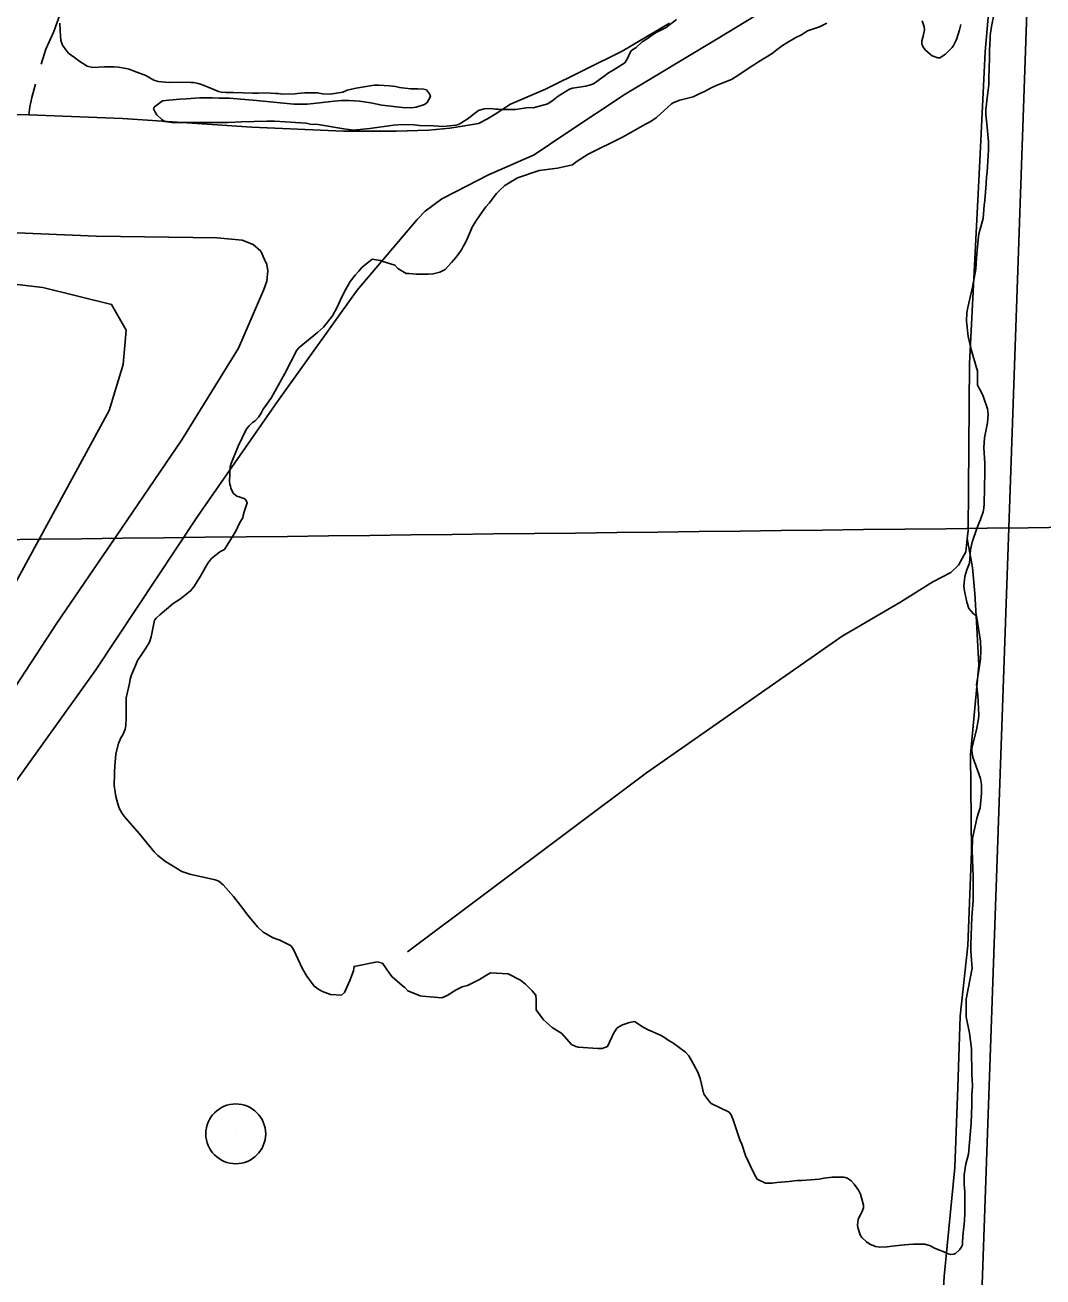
# Model space of a CAD drawing. Extents: x 3683402 to 3721514, y 487807 to 513565.
# Drawn here: x 3704046 to 3705066, y 504792 to 506048 of the extents above; entities that cross this region are included whole.
import ezdxf

# ---------------------------------------------------------------- set-up
doc = ezdxf.new("R2010")
doc.units = 0
for name, color, linetype in [('V-GRID-MAJR', 7, 'Continuous'), ('V-ROAD-CNTR', 7, 'Continuous'), ('V-SITE-OTLN', 7, 'Continuous'), ('V-SITE-VEGE', 7, 'Continuous'), ('V-TOPO-SHOR', 7, 'Continuous'), ('V-TOPO-TOWR', 7, 'Continuous')]:
    doc.layers.add(name, color=color, linetype=linetype)

msp = doc.modelspace()

# ---------------------------------------------------------------- linework, layer by layer
at = {"layer": 'V-GRID-MAJR'}
msp.add_spline([(3687515.9, 505342.9), (3692797.3, 505402.5), (3698078.7, 505462.8), (3703360, 505523.8), (3708641.3, 505585.7), (3713922.7, 505648.3), (3719204, 505711.6)], degree=3, dxfattribs=at)
at = {"layer": 'V-ROAD-CNTR'}
msp.add_lwpolyline([(3704942.5, 503093), (3705005.4, 504784.9), (3705031.4, 505524.3), (3705055.3, 506203.7)], dxfattribs=at)
at = {"layer": 'V-SITE-OTLN'}
msp.add_lwpolyline([(3702769.8, 504835.6), (3702969.3, 505246.7), (3702989.3, 505258.3), (3703055, 505341.7), (3703303.2, 505801.8), (3703366.3, 505807.8), (3703673.5, 505777.3), (3703920.3, 505801.1), (3704063.8, 505784.4), (3704132.8, 505767.4), (3704147.2, 505741.6), (3704144.5, 505707.1), (3704130.3, 505661.2), (3703873.6, 505189.6), (3703328.1, 504407), (3703248.2, 504254.6), (3703236.8, 504237.3), (3703222.6, 504199.9), (3703217, 504145.4), (3703234.5, 504070.8), (3703289.6, 503898.8), (3703361.8, 503775.6)], dxfattribs=at)
at = {"layer": 'V-SITE-VEGE'}
for points in [[(3705019.3, 506068), (3705014.8, 506046.1), (3705013.5, 506037.2), (3705013.3, 506033.8), (3705012.9, 506022.5), (3705012.9, 506014.2), (3705012.2, 505994.4), (3705012, 505987.5), (3705010.9, 505977.2), (3705009, 505962.7), (3705009.1, 505957.4), (3705010, 505948.5), (3705011.7, 505930.9), (3705011.7, 505922.4), (3705011.5, 505916.6), (3705010.3, 505899.9), (3705009.9, 505895.2), (3705009.5, 505888.5), (3705008, 505871.6), (3705007.4, 505867.1), (3705006.8, 505858), (3705006.3, 505853.5), (3705002.9, 505840.6), (3705002, 505838.3), (3705001.6, 505832.3), (3704999.9, 505814.3), (3704999.1, 505802.7), (3704995.8, 505784.8), (3704991.1, 505764.5), (3704990.2, 505759.4), (3704989.6, 505750.7), (3704991.5, 505735.1), (3704992.6, 505729.6), (3704994.2, 505723.5), (3704999.9, 505704), (3705000.6, 505700.9), (3705000.9, 505694), (3705000.9, 505686.6), (3705004.3, 505679.9), (3705006.5, 505675.3)], [(3704186.2, 505950.8), (3704183, 505952.8), (3704178.1, 505957.6), (3704176.3, 505960.3), (3704174.7, 505963.4), (3704175.8, 505965.6), (3704183.8, 505971.5), (3704190, 505972.2), (3704201, 505973.1), (3704207.6, 505973.6), (3704221.2, 505974.4), (3704233.9, 505974.7), (3704240.6, 505974.3), (3704251.1, 505974.1), (3704254.6, 505973.9), (3704278.1, 505972), (3704315.3, 505968.3), (3704328.7, 505968.3), (3704335.3, 505968.8), (3704356, 505971.2), (3704363.2, 505971.9), (3704370.5, 505971.9), (3704381.4, 505971.3), (3704392.6, 505969.6), (3704403.8, 505967.2), (3704424.5, 505964.9), (3704433, 505964.5), (3704437.9, 505965.2), (3704446.3, 505967.9), (3704449.2, 505970), (3704452.3, 505975.8), (3704451.4, 505978.5), (3704448.4, 505982.7), (3704445.8, 505983.1), (3704439.8, 505983.5), (3704432.4, 505983.5), (3704421.2, 505985), (3704417.2, 505985.8), (3704411.4, 505986.5), (3704400.7, 505987.3), (3704396.3, 505987.3), (3704394.1, 505987), (3704378, 505984.2), (3704373.4, 505983.1), (3704368.9, 505982.2), (3704364.7, 505980.4), (3704351.8, 505978.1), (3704344.2, 505978.5), (3704339.3, 505979.6), (3704326.4, 505979.5), (3704319, 505979), (3704316.8, 505978.7), (3704304.3, 505978.2), (3704299.6, 505978.9), (3704297, 505978.8), (3704287.6, 505979.7), (3704279.8, 505979.4), (3704274.2, 505979.4), (3704254.8, 505979.9), (3704247.5, 505979.9), (3704242.8, 505980.3), (3704239.9, 505981), (3704229.6, 505985.3), (3704222.9, 505987.8), (3704219.4, 505988.8), (3704214.9, 505989.9), (3704212.2, 505989.9), (3704199.5, 505990.3), (3704190.4, 505989.8), (3704179.5, 505990.8), (3704175.2, 505992.4), (3704166.9, 505996.8), (3704155.5, 506001.4), (3704150.4, 506003.4), (3704147.3, 506004), (3704139.7, 506005.3), (3704135.2, 506005.7), (3704125.7, 506005.7), (3704113.9, 506005.1), (3704108.3, 506006.2), (3704099.8, 506011.7), (3704095.5, 506015.1), (3704092.2, 506017.3), (3704089.7, 506019.5), (3704087.9, 506021.5), (3704083.6, 506027.5), (3704081.8, 506031.9), (3704081.6, 506037), (3704081.3, 506041.7), (3704080.8, 506049.5)], [(3704698.9, 506053), (3704688.7, 506045), (3704678, 506039.8), (3704667.8, 506032.6), (3704664.5, 506030.6), (3704658.1, 506024.7), (3704655.2, 506022.9), (3704653.2, 506021.3), (3704649.5, 506013.3), (3704647.3, 506009.7), (3704635.5, 506002.3), (3704630.8, 505999.6), (3704626.4, 505996.2), (3704615.7, 505988.6), (3704612.9, 505987.5), (3704608, 505986.3), (3704594.8, 505984.4), (3704591.9, 505983.1), (3704580.4, 505976.1), (3704575.5, 505972.3), (3704570.2, 505968.5), (3704555.5, 505964.6), (3704550.4, 505964.8), (3704537.9, 505962.9), (3704524.3, 505962.9), (3704519.9, 505963.3), (3704517.9, 505963.3), (3704515.2, 505963.7), (3704512.5, 505963.9), (3704506.1, 505963.4), (3704500.5, 505962), (3704495.2, 505958), (3704491.2, 505954.6), (3704483, 505949), (3704480.5, 505947.9), (3704477.9, 505947), (3704465.2, 505945.8), (3704460.3, 505946), (3704455.6, 505946.4), (3704441.3, 505946.8), (3704436, 505947.4), (3704424.4, 505947.8), (3704415.5, 505947), (3704391.6, 505943.8), (3704375.2, 505942.1), (3704370.5, 505942.8), (3704365.6, 505943.6), (3704339.9, 505947.7), (3704331.9, 505948.3), (3704327.9, 505949), (3704296.2, 505951), (3704288.4, 505951.2), (3704263, 505950.6), (3704256.6, 505950.1), (3704249.7, 505949.8), (3704233.2, 505949.9), (3704201.3, 505949.7), (3704195.5, 505949.5), (3704186.2, 505950.8)], [(3704376.8, 505796.9), (3704380.5, 505800.9), (3704383.6, 505804.5), (3704393.8, 505812.8), (3704401.9, 505811.5), (3704404.8, 505810.4), (3704408.1, 505809.6), (3704416.6, 505806.7), (3704419.7, 505803.6), (3704428.2, 505798.3), (3704431.1, 505798.3), (3704438, 505797.9), (3704443.6, 505797.7), (3704450.5, 505797.8), (3704455.2, 505798), (3704461.7, 505799.9), (3704464.3, 505801), (3704467, 505802.6), (3704473.6, 505809.3), (3704478.1, 505814.7), (3704483.6, 505822.3), (3704485.3, 505825.6), (3704487.3, 505828.8), (3704489.5, 505833.7), (3704494.6, 505845.5), (3704498.5, 505852), (3704504.7, 505860.7), (3704508, 505865.2), (3704511.4, 505869), (3704518.7, 505878.6), (3704521.8, 505882), (3704526.9, 505886.7), (3704539.5, 505894.4), (3704561.3, 505901.6), (3704579.8, 505904.2), (3704585.6, 505905.3), (3704588.9, 505906.2), (3704594.7, 505907.4), (3704598.5, 505910.3), (3704610.4, 505918), (3704644.9, 505935.1), (3704653.3, 505939.8), (3704664.9, 505946.6), (3704673.5, 505951.3), (3704678.9, 505954.9), (3704693.9, 505968.6), (3704696.4, 505970), (3704702.4, 505972.2), (3704715.7, 505975.6), (3704722.4, 505978.8), (3704727, 505980.8), (3704734.6, 505984.9), (3704740.6, 505987.6), (3704754.2, 505993), (3704760.6, 505996.9), (3704773, 506005.2), (3704777.2, 506008.1), (3704781.2, 506010.8), (3704794.8, 506019.1), (3704800.1, 506023), (3704805.2, 506027), (3704809.6, 506029.7), (3704818.7, 506034.9), (3704824.3, 506037.6), (3704830.5, 506041.9), (3704832.5, 506042.5), (3704835.2, 506043.4), (3704842.5, 506045.7), (3704849.8, 506049.3)], [(3704945.2, 506051.9), (3704947.2, 506045.7), (3704947.5, 506042.6), (3704946.2, 506036.3), (3704944.9, 506031.6), (3704944.9, 506028.7)], [(3704944.9, 506028.7), (3704946.2, 506025.2), (3704948.7, 506022.5), (3704953.6, 506017.9), (3704955.4, 506016.8), (3704961, 506014.8), (3704963, 506014.8), (3704968.8, 506018.4), (3704975.4, 506025.1), (3704976.8, 506026.9), (3704979.2, 506031.8), (3704980.1, 506034.1), (3704982.7, 506042.8), (3704984, 506048.1)], [(3704279.1, 505143.4), (3704269.3, 505155.2), (3704261.9, 505164.9), (3704254.9, 505173.8), (3704244.6, 505185.6), (3704240.3, 505189.1), (3704236.7, 505190.6), (3704211.1, 505196.3), (3704203.3, 505198.9), (3704186.7, 505209), (3704179.1, 505215), (3704175.5, 505218.6), (3704160.7, 505236.7), (3704146.3, 505253.1), (3704143.2, 505257.1), (3704140.3, 505262.2), (3704138.9, 505266.7), (3704137.1, 505274), (3704136.2, 505278.5), (3704135.2, 505285.2), (3704135.8, 505297), (3704135.8, 505299.4), (3704136.2, 505308.3), (3704137.1, 505316.8), (3704139.7, 505327.3), (3704142.1, 505332.7), (3704144.1, 505336), (3704146.5, 505341.6), (3704147.1, 505345.6), (3704147.5, 505353), (3704147.3, 505358.5), (3704147.2, 505373), (3704150.7, 505387.3), (3704151.5, 505391.8), (3704152.6, 505396), (3704156.6, 505405.4), (3704159.2, 505411), (3704160.3, 505412.8), (3704166.9, 505422.6), (3704170.7, 505428.9), (3704172.4, 505434), (3704175.9, 505450.7), (3704177.4, 505452.8), (3704181.2, 505456.3), (3704194.5, 505467.6), (3704201.8, 505472.3), (3704212, 505480.2), (3704215.1, 505484.2), (3704219.3, 505490.7), (3704222, 505495.1), (3704226.4, 505503.4), (3704228.8, 505507.4), (3704230.1, 505509.2), (3704232.8, 505512.6), (3704241.2, 505519.3), (3704245.9, 505521.8), (3704251.4, 505530.3), (3704253.6, 505533.9), (3704257.6, 505540.8), (3704261.1, 505548.2), (3704263.1, 505551.5), (3704264.2, 505553.5), (3704264.6, 505555.8), (3704265.5, 505559.4), (3704268.5, 505568.5), (3704267.2, 505571.4), (3704265.6, 505572.7), (3704263.4, 505573.4), (3704260.7, 505574.5), (3704258.2, 505575.1), (3704254.9, 505578), (3704253.5, 505580.2), (3704252.4, 505583.1), (3704252, 505585.1), (3704251.3, 505587.1), (3704251, 505589.8), (3704251.6, 505604.5), (3704252.5, 505607.8), (3704259.5, 505625.3), (3704263.5, 505633.8), (3704267.2, 505641.4), (3704268.3, 505643.1), (3704270.5, 505645.6), (3704274.1, 505649), (3704276.5, 505650.6), (3704280.3, 505654.8), (3704282.9, 505659.1), (3704284.7, 505662.4), (3704290, 505669.6), (3704293.1, 505674), (3704306.3, 505698), (3704318.6, 505721.7), (3704320.8, 505724.1), (3704339, 505739.2), (3704345.2, 505744.6), (3704354.3, 505756), (3704358.5, 505764), (3704363.5, 505775), (3704367.1, 505781.9), (3704371.9, 505790.4), (3704376.8, 505796.9)], [(3705006.5, 505675.3), (3705010.8, 505662.8), (3705011.3, 505657.5), (3705010.7, 505648.8), (3705007.9, 505633.8), (3705007.3, 505628.5), (3705007.1, 505623.6), (3705008.1, 505608.4), (3705008.1, 505599.5), (3705007.6, 505567.4), (3705007.2, 505563.2), (3705006.6, 505559.4), (3705003.7, 505551.8), (3705002, 505547.6), (3705000.2, 505542.9), (3704995.4, 505529), (3704993.9, 505521.2), (3704992.6, 505507.9), (3704990.2, 505501.2), (3704988, 505494.7), (3704987.6, 505491.3), (3704987.2, 505484.9), (3704987.7, 505480.4), (3704990, 505468.8), (3704992.2, 505462.6), (3704996.9, 505457.1), (3704999.6, 505455.3), (3705003.8, 505429.9), (3705004.1, 505420.8), (3705003.9, 505411.7), (3705002, 505400.3), (3704999.8, 505386.5), (3705001.2, 505375.8), (3705002.2, 505355.5), (3705001.8, 505351.9), (3704999.7, 505340.8), (3704995.1, 505322.5), (3704995.1, 505320.3), (3704996, 505313.4), (3705003.7, 505292.2), (3705004.7, 505286.2), (3705004.9, 505277.1), (3705003.5, 505262.8), (3705001.9, 505257.5), (3705000.2, 505252.1), (3704996.1, 505233.6), (3704995.9, 505231.6), (3704995.3, 505220), (3704996.3, 505193.7), (3704996.5, 505169.6), (3704995.2, 505152.9), (3704994.1, 505125.5), (3704994.1, 505119.7), (3704994.8, 505110.1), (3704995.3, 505101.9), (3704989.5, 505070.7), (3704989.4, 505053.1), (3704992.6, 505036.6), (3704994.9, 505021.4), (3704995.1, 504994.7), (3704995.5, 504990.9), (3704995.6, 504982.9), (3704995, 504975.1), (3704995, 504964.4), (3704994.5, 504946.4), (3704991.6, 504915.4), (3704990.5, 504910.5), (3704989.2, 504905.8), (3704987.4, 504894.6), (3704987.5, 504885), (3704988, 504877.5), (3704988.1, 504856.3), (3704987.9, 504848.9), (3704986, 504833.3), (3704985.6, 504826.9), (3704985.6, 504824.6), (3704984.5, 504822), (3704982.8, 504819.5), (3704978.8, 504815.9), (3704976.6, 504815), (3704973.7, 504814.8), (3704971.2, 504815.6), (3704966.3, 504817.8), (3704962.7, 504819.2), (3704957.1, 504821.6), (3704953.6, 504823.6), (3704948, 504825.1), (3704936.6, 504825.2), (3704931.7, 504824.8), (3704924.4, 504824.3), (3704915.2, 504823.3), (3704910.1, 504822.6), (3704903, 504822.1), (3704898.5, 504822.8), (3704892.7, 504825.2), (3704889.4, 504827.6), (3704884.9, 504831.8), (3704883.3, 504834.7), (3704880.8, 504841.8), (3704880.6, 504844.3), (3704881, 504849.9)], [(3704881, 504849.9), (3704885.6, 504859), (3704886.5, 504861.7), (3704886.5, 504864.4), (3704883.5, 504875.3), (3704881.5, 504879.3), (3704877.2, 504885.5), (3704874.1, 504888.6), (3704870.3, 504891.2), (3704866.7, 504892.5), (3704855.1, 504892.5), (3704846.9, 504891.5), (3704842, 504890.4), (3704824.8, 504889), (3704819.7, 504888.9), (3704811.9, 504888), (3704799.7, 504887), (3704795, 504886.5), (3704788.3, 504886.5), (3704779.8, 504890.5), (3704778.5, 504892.7), (3704776, 504897.8), (3704768.3, 504914.2), (3704764.4, 504925.6), (3704762.4, 504929.8), (3704756, 504950), (3704753.8, 504954.9), (3704751.8, 504957.6), (3704733.9, 504966.2), (3704731.4, 504968.8), (3704726.5, 504975.7), (3704722.6, 504991.3), (3704720.3, 504997.7), (3704714.2, 505009.3), (3704711.3, 505013.9), (3704708, 505017.7), (3704695.4, 505027.2), (3704690.7, 505029.8), (3704688, 505031.6), (3704682.9, 505034.7), (3704670.6, 505040.2), (3704665.7, 505042.6), (3704657, 505048.4), (3704651.8, 505047.4), (3704644.9, 505045.2), (3704639.6, 505042.2), (3704636.1, 505037.1), (3704629.9, 505023.5), (3704624.6, 505021.4), (3704620.1, 505021.4), (3704600.5, 505022.8), (3704598.1, 505023.5), (3704593.8, 505025.5), (3704584.2, 505036.3), (3704574.3, 505042.5), (3704565.6, 505050), (3704558.2, 505060.2), (3704558.2, 505064.5), (3704558.4, 505067.8), (3704558.3, 505070.3), (3704557.9, 505074.7), (3704554.5, 505079.2), (3704547.6, 505085.8), (3704542.6, 505089.8), (3704530.3, 505096.2), (3704512.7, 505097.2), (3704508.7, 505094.9), (3704501.6, 505090.4), (3704491.6, 505085.5), (3704489.4, 505084.5), (3704484.1, 505083.2), (3704478.1, 505080.2), (3704469.2, 505074.4), (3704463.9, 505072.1), (3704444.5, 505073.8), (3704442.2, 505074.2), (3704429.7, 505079.3), (3704426.6, 505082.6), (3704423.9, 505084.6), (3704414, 505093.2), (3704411.8, 505096.1), (3704404.2, 505106.8), (3704398.8, 505108.1), (3704375.9, 505103.7), (3704375.2, 505099.2), (3704371.7, 505089.4), (3704366.2, 505077.6), (3704363.1, 505074.9), (3704352.2, 505075.5), (3704344.2, 505078.5), (3704340.4, 505080.5), (3704335.9, 505083.8), (3704328.5, 505093.8), (3704324.2, 505101.1), (3704315.4, 505119.8), (3704312.7, 505124.3), (3704301.5, 505130), (3704299.3, 505130.6), (3704294.8, 505132.2), (3704284.8, 505138.1), (3704279.1, 505143.4)]]:
    msp.add_lwpolyline(points, dxfattribs=at)
at = {"layer": 'V-TOPO-SHOR'}
for points in [[(3704629.2, 507133.6), (3704592.9, 507060.1), (3704517.4, 506912), (3704457, 506793.1), (3704392.7, 506668.6), (3704321.2, 506524.4), (3704270.7, 506428.8), (3704214.9, 506315.5), (3704144.7, 506174.6), (3704124.6, 506141.2), (3704109.1, 506108.6), (3704096.1, 506084.8), (3704087, 506070.6), (3704082.4, 506062.3), (3704074.9, 506041), (3704066.9, 506023.5), (3704062, 506008.2)], [(3705008.6, 506020.7), (3705014.7, 506094), (3705016.7, 506124.7), (3705017, 506129), (3705017, 506132.1)], [(3704477.4, 505880.3), (3704510.7, 505897.2), (3704556.5, 505917.5), (3704589.1, 505939.4), (3704647.7, 505978.1), (3704738.7, 506033), (3704831.3, 506089.4)], [(3704450.9, 505942.2), (3704471.8, 505944.1), (3704484.5, 505946.3), (3704500.4, 505948.9), (3704509.6, 505953.6), (3704517.1, 505958.2), (3704532.5, 505968.2), (3704567.7, 505983.2), (3704644.6, 506021.4), (3704691.9, 506049.3)], [(3704429.3, 505118.2), (3704669.1, 505297.6), (3704865.2, 505434.7), (3704922.8, 505468.7), (3704956, 505489.3), (3704973.9, 505498.6), (3704981.8, 505506.1), (3704989.1, 505519.5), (3704990.5, 505532.7), (3704991.3, 505540.3), (3704992.6, 505708.2), (3705002.9, 505904.7), (3705008.6, 506020.7)], [(3704056.5, 505988.3), (3704054.7, 505982.3), (3704052.7, 505974.9), (3704050.9, 505965.5), (3704049.8, 505957.4)], [(3704036.7, 505957.9), (3704049.8, 505957.4), (3704143.6, 505953.9), (3704273.3, 505945), (3704365.2, 505941), (3704418, 505941.1), (3704450.9, 505942.2)], [(3704439.2, 505852.5), (3704447, 505860.8), (3704463.8, 505873.4), (3704477.4, 505880.3)], [(3704439.2, 505852.5), (3704379, 505781.8), (3704299, 505670), (3704218.8, 505554.8), (3704117, 505401), (3704029.9, 505279.7), (3703973.8, 505193.2), (3703875.9, 505056.4), (3703797.4, 504940.5), (3703700.6, 504814.1), (3703619.8, 504686.6)], [(3703982.3, 505841.6), (3704117.3, 505835.7), (3704238.5, 505834.1), (3704263.8, 505831.7), (3704274.7, 505827.4), (3704282.3, 505820.8), (3704286, 505812.5), (3704288.4, 505807.3), (3704289.3, 505801), (3704288.5, 505790.9), (3704285.5, 505782.4), (3704259.9, 505723.5), (3704203.3, 505631.5), (3704137.5, 505535.3), (3704077.7, 505447.9), (3704020.4, 505360.2)], [(3704925.4, 503964.7), (3704929.9, 504027.8), (3704938.2, 504171.2), (3704944.9, 504326.8), (3704951.5, 504498), (3704957.8, 504636.7), (3704967.2, 504792.8), (3704978.1, 504902), (3704981.1, 504982.5), (3704983.4, 505053.9), (3704991, 505124.5), (3704994.8, 505218.9), (3704993.8, 505316.2), (3705002.2, 505405.6), (3704999.9, 505449.1), (3704998.1, 505477.5), (3704995.9, 505503.7), (3704990.5, 505532.7)]]:
    msp.add_lwpolyline(points, dxfattribs=at)
at = {"layer": 'V-TOPO-TOWR'}
msp.add_line((3704257.2, 504935.8), (3704257.2, 504935.8), dxfattribs=at)
msp.add_circle((3704257.2, 504935.8), 30, dxfattribs=at)

doc.saveas('drawing.dxf')
